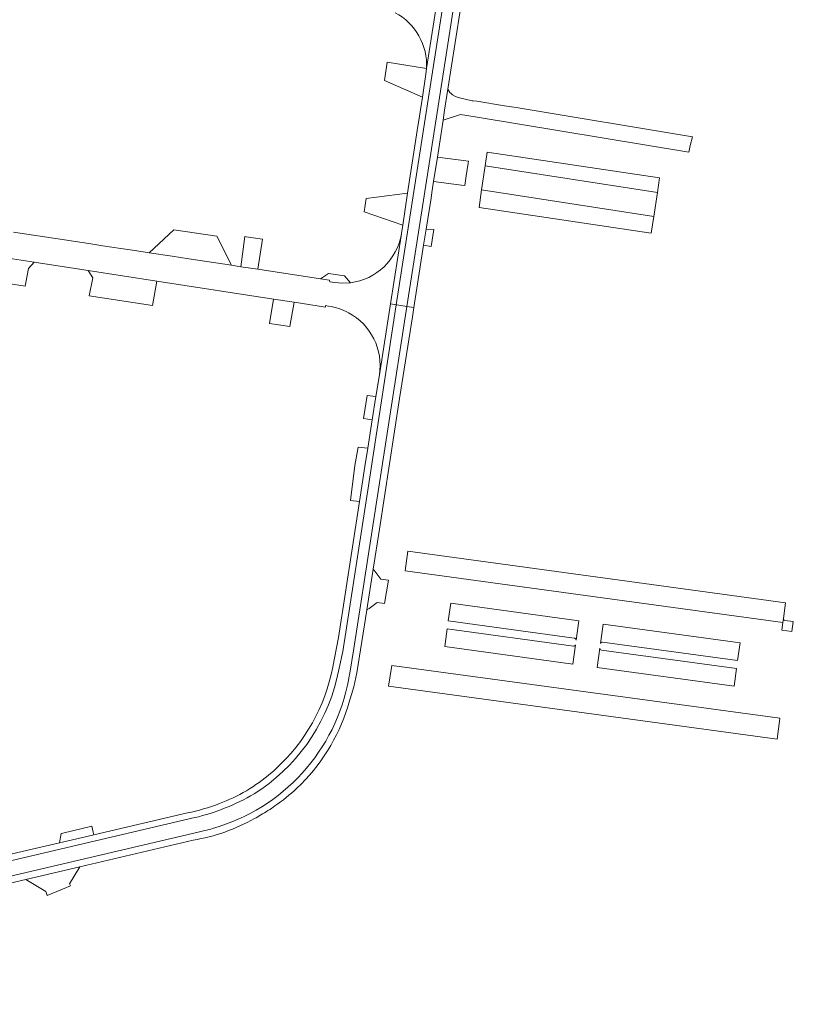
# Model space of a CAD drawing. Header units: metres. Extents: x 166325 to 190320, y 381923 to 404576.
# Tile 1044 of 1056: x 184214 to 184409, y 384380 to 384627. Entities that reach past the tile are written whole.
import ezdxf

# ---------------------------------------------------------------- set-up
doc = ezdxf.new("R2010")
doc.units = ezdxf.units.M
for name, color, linetype, lineweight in [('B-WE-VH-VERHARDING_ASFALT-GV', 8, 'Continuous', 18), ('B-WE-VH-VERHARDING_BETONSTRAATSTEEN-GV', 8, 'Continuous', 18), ('B-WE-VH-VERHARDING_HALFVERHARDING-GV', 8, 'Continuous', 18), ('B-WE-VH-VERHARDING_STRAATBAKSTEEN-GV', 8, 'Continuous', 18)]:
    doc.layers.add(name, color=color, linetype=linetype, lineweight=lineweight)

msp = doc.modelspace()

# ---------------------------------------------------------------- linework, layer by layer
at = {"layer": 'B-WE-VH-VERHARDING_ASFALT-GV', "flags": 128}
for points in [[(184308.749, 384555.658), (184317.844, 384614.242), (184320.501, 384631.353), (184320.491, 384631.355), (184318.92, 384631.601), (184316.336, 384615.092), (184316.188, 384613.675), (184315.303, 384607.9), (184314.328, 384601.542), (184314.177, 384600.553), (184311.602, 384583.76), (184310.372, 384575.735), (184310.046, 384573.613), (184310.033, 384573.533), (184307.275, 384555.886)], [(184311.408, 384555.247), (184313.905, 384571.294), (184321.256, 384618.538), (184323.185, 384630.932), (184323.178, 384630.933), (184320.501, 384631.353), (184317.844, 384614.242), (184308.749, 384555.658), (184308.845, 384555.643), (184311.388, 384555.25)], [(184320.512, 384602.064), (184320.905, 384604.598), (184321.728, 384609.903), (184323.539, 384621.583), (184324.946, 384630.656), (184323.185, 384630.932), (184321.256, 384618.538), (184313.905, 384571.294), (184311.408, 384555.247), (184313.156, 384554.976), (184315.624, 384570.702), (184316.254, 384574.719), (184317.476, 384582.503), (184317.698, 384583.931), (184318.125, 384586.678), (184319.079, 384592.825), (184319.587, 384596.099)]]:
    msp.add_lwpolyline(points, close=True, dxfattribs=at)
for points in [[(184293.824, 384461.699), (184294.388, 384464.352), (184295.271, 384468.506), (184301.886, 384511.275), (184308.749, 384555.658), (184307.275, 384555.886), (184304.493, 384538.085), (184303.63, 384532.597), (184302.706, 384526.719), (184301.587, 384519.601), (184300.866, 384515.018), (184299.481, 384506.207)], [(184293.824, 384461.699), (184294.388, 384464.352), (184295.271, 384468.506), (184301.886, 384511.275), (184308.749, 384555.658), (184307.275, 384555.886), (184304.493, 384538.085), (184303.63, 384532.597), (184302.706, 384526.719), (184301.587, 384519.601), (184300.866, 384515.018), (184299.481, 384506.207)], [(184296.951, 384462.56), (184298.089, 384469.235), (184311.408, 384555.247), (184311.388, 384555.25), (184308.845, 384555.643), (184308.749, 384555.658), (184301.886, 384511.275), (184295.271, 384468.506), (184294.388, 384464.352)], [(184296.951, 384462.56), (184298.089, 384469.235), (184311.408, 384555.247), (184311.388, 384555.25), (184308.845, 384555.643), (184308.749, 384555.658), (184301.886, 384511.275), (184295.271, 384468.506), (184294.388, 384464.352)], [(184296.527, 384454.638), (184296.543, 384454.69), (184298.047, 384459.649), (184298.844, 384463.122), (184301.352, 384478.885), (184301.362, 384478.947), (184302.955, 384489.213), (184304.506, 384499.276), (184309.57, 384532.12), (184312.798, 384552.692), (184313.156, 384554.976), (184311.408, 384555.247), (184298.089, 384469.235), (184296.951, 384462.56)], [(184296.527, 384454.638), (184296.543, 384454.69), (184298.047, 384459.649), (184298.844, 384463.122), (184301.352, 384478.885), (184301.362, 384478.947), (184302.955, 384489.213), (184304.506, 384499.276), (184309.57, 384532.12), (184312.798, 384552.692), (184313.156, 384554.976), (184311.408, 384555.247), (184298.089, 384469.235), (184296.951, 384462.56)], [(184299.481, 384506.207), (184294.208, 384472.036), (184292.777, 384464.632), (184292.764, 384464.567)], [(184299.481, 384506.207), (184294.208, 384472.036), (184292.777, 384464.632), (184292.764, 384464.567)], [(184294.388, 384464.352), (184293.824, 384461.699)], [(184294.388, 384464.352), (184293.824, 384461.699)], [(184277.332, 384438.003), (184277.218, 384437.906)], [(184277.332, 384438.003), (184277.218, 384437.906)], [(184256.24, 384427.93), (184232.711, 384422.421), (184232.384, 384422.344), (184224.796, 384420.567), (184224.104, 384420.405), (184213.609, 384417.947), (184197.587, 384414.195), (184174.537, 384408.797), (184158.685, 384405.085), (184146.694, 384402.277), (184129.401, 384398.227), (184095.454, 384390.277), (184079.15, 384386.334), (184079.266, 384386.009), (184079.663, 384384.901)], [(184256.24, 384427.93), (184232.711, 384422.421), (184232.384, 384422.344), (184224.796, 384420.567), (184224.104, 384420.405), (184213.609, 384417.947), (184197.587, 384414.195), (184174.537, 384408.797), (184158.685, 384405.085), (184146.694, 384402.277), (184129.401, 384398.227), (184095.454, 384390.277), (184079.15, 384386.334), (184079.266, 384386.009), (184079.663, 384384.901)], [(184258.096, 384426.743), (184093.971, 384388.256), (184079.663, 384384.901), (184079.775, 384384.587), (184080.878, 384381.506), (184080.923, 384381.38)], [(184079.663, 384384.901), (184093.971, 384388.256), (184258.096, 384426.743)], [(184258.096, 384426.743), (184093.971, 384388.256), (184079.663, 384384.901), (184079.775, 384384.587), (184080.878, 384381.506), (184080.923, 384381.38)], [(184079.663, 384384.901), (184093.971, 384388.256), (184258.096, 384426.743)], [(184080.923, 384381.38), (184258.919, 384423.077), (184260.621, 384423.499)], [(184260.621, 384423.499), (184258.919, 384423.077), (184080.923, 384381.38), (184081.484, 384379.813), (184114.532, 384387.553), (184125.609, 384390.147), (184144.433, 384394.556), (184145.501, 384394.806), (184151.011, 384396.096), (184163.278, 384398.969), (184215.572, 384411.217), (184229.175, 384414.403)], [(184080.923, 384381.38), (184258.919, 384423.077), (184260.621, 384423.499)], [(184260.621, 384423.499), (184258.919, 384423.077), (184080.923, 384381.38), (184081.484, 384379.813), (184114.532, 384387.553), (184125.609, 384390.147), (184144.433, 384394.556), (184145.501, 384394.806), (184151.011, 384396.096), (184163.278, 384398.969), (184215.572, 384411.217), (184229.175, 384414.403)], [(184229.175, 384414.403), (184257.685, 384421.08)], [(184229.175, 384414.403), (184257.685, 384421.08)]]:
    msp.add_lwpolyline(points, dxfattribs=at)
at = {"layer": 'B-WE-VH-VERHARDING_ASFALT-GV'}
for points in [[(184292.764, 384464.567, -0.1611399), (184278.388, 384438.939)], [(184292.764, 384464.567, -0.1611399), (184278.388, 384438.939)], [(184296.815, 384461.757, 0.0050475), (184296.951, 384462.56)], [(184296.951, 384462.56, -0.0050475), (184296.815, 384461.757)], [(184296.815, 384461.757, 0.0050475), (184296.951, 384462.56)], [(184296.951, 384462.56, -0.0050475), (184296.815, 384461.757)], [(184262.563, 384424.016, 0.2873754), (184296.815, 384461.757)], [(184296.815, 384461.757, -0.2873754), (184262.563, 384424.016)], [(184262.563, 384424.016, 0.2873754), (184296.815, 384461.757)], [(184296.815, 384461.757, -0.2873754), (184262.563, 384424.016)], [(184293.824, 384461.699, -0.1951065), (184272.977, 384432.706)], [(184272.977, 384432.706, 0.1951065), (184293.824, 384461.699)], [(184293.824, 384461.699, -0.1951065), (184272.977, 384432.706)], [(184272.977, 384432.706, 0.1951065), (184293.824, 384461.699)], [(184283.734, 384434.119, 0.1300517), (184296.527, 384454.638)], [(184283.734, 384434.119, 0.1300517), (184296.527, 384454.638)], [(184277.218, 384437.906, -0.0868273), (184264.251, 384430.268)], [(184277.218, 384437.906, -0.0868273), (184264.251, 384430.268)], [(184278.388, 384438.939, -0.0090637), (184277.332, 384438.003)], [(184278.388, 384438.939, -0.0090637), (184277.332, 384438.003)], [(184278.231, 384429.671, 0.0374779), (184283.734, 384434.119)], [(184278.231, 384429.671, 0.0374779), (184283.734, 384434.119)], [(184264.251, 384430.268, -0.0441787), (184256.24, 384427.93)], [(184264.251, 384430.268, -0.0441787), (184256.24, 384427.93)], [(184272.977, 384432.706, -0.0727548), (184258.096, 384426.743)], [(184258.096, 384426.743, 0.0727548), (184272.977, 384432.706)], [(184272.977, 384432.706, -0.0727548), (184258.096, 384426.743)], [(184258.096, 384426.743, 0.0727548), (184272.977, 384432.706)], [(184274.666, 384427.435, 0.0221417), (184278.231, 384429.671)], [(184274.666, 384427.435, 0.0221417), (184278.231, 384429.671)], [(184257.685, 384421.08, 0.086074), (184273.103, 384426.491)], [(184257.685, 384421.08, 0.086074), (184273.103, 384426.491)], [(184273.103, 384426.491, 0.0091113), (184274.666, 384427.435)], [(184273.103, 384426.491, 0.0091113), (184274.666, 384427.435)], [(184260.621, 384423.499, 0.010866), (184262.563, 384424.016)], [(184262.563, 384424.016, -0.010866), (184260.621, 384423.499)], [(184260.621, 384423.499, 0.010866), (184262.563, 384424.016)], [(184262.563, 384424.016, -0.010866), (184260.621, 384423.499)]]:
    msp.add_lwpolyline(points, format="xyb", dxfattribs=at)
at = {"layer": 'B-WE-VH-VERHARDING_BETONSTRAATSTEEN-GV', "flags": 128}
for points in [[(184316.336, 384615.092), (184318.92, 384631.601)], [(184095.883, 384585.26), (184100.711, 384584.513), (184100.889, 384584.485), (184115.869, 384582.168), (184116.616, 384582.052), (184123.259, 384581.024), (184123.869, 384580.93), (184123.961, 384580.916), (184124.013, 384580.908), (184124.178, 384580.882), (184130.071, 384579.97), (184135.082, 384579.195), (184156.423, 384575.894), (184166.914, 384574.271), (184186.383, 384571.259), (184211.166, 384567.425), (184217.657, 384566.421), (184231.246, 384564.319), (184248.552, 384561.641), (184277.836, 384557.111), (184283.059, 384556.303), (184290.965, 384555.08), (184290.975, 384555.47), (184291.722, 384555.362)], [(184095.883, 384585.26), (184100.711, 384584.513), (184100.889, 384584.485), (184115.869, 384582.168), (184116.616, 384582.052), (184123.259, 384581.024), (184123.869, 384580.93), (184123.961, 384580.916), (184124.013, 384580.908), (184124.178, 384580.882), (184130.071, 384579.97), (184135.082, 384579.195), (184156.423, 384575.894), (184166.914, 384574.271), (184186.383, 384571.259), (184211.166, 384567.425), (184217.657, 384566.421), (184231.246, 384564.319), (184248.552, 384561.641), (184277.836, 384557.111), (184283.059, 384556.303), (184290.965, 384555.08), (184290.975, 384555.47), (184291.722, 384555.362)], [(184297.222, 384561.229), (184295.206, 384561.12), (184293.194, 384561.285), (184292.005, 384561.465), (184291.955, 384561.835), (184289.684, 384562.182), (184273.889, 384564.594), (184269.668, 384565.239), (184267.283, 384565.603), (184256.561, 384567.241), (184252.408, 384567.875), (184246.646, 384568.755), (184242.981, 384569.315), (184239.492, 384569.848), (184234.973, 384570.538), (184231.47, 384571.073), (184212.538, 384573.964)], [(184297.222, 384561.229), (184295.206, 384561.12), (184293.194, 384561.285), (184292.005, 384561.465), (184291.955, 384561.835), (184289.684, 384562.182), (184273.889, 384564.594), (184269.668, 384565.239), (184267.283, 384565.603), (184256.561, 384567.241), (184252.408, 384567.875), (184246.646, 384568.755), (184242.981, 384569.315), (184239.492, 384569.848), (184234.973, 384570.538), (184231.47, 384571.073), (184212.538, 384573.964)], [(184304.493, 384538.085), (184307.275, 384555.886), (184310.033, 384573.533)], [(184304.493, 384538.085), (184307.275, 384555.886), (184310.033, 384573.533)], [(184406.079, 384476.829), (184405.938, 384475.839), (184405.663, 384473.914), (184408.21, 384473.55), (184408.564, 384476.028)], [(184408.564, 384476.028), (184406.458, 384476.325)]]:
    msp.add_lwpolyline(points, dxfattribs=at)
at = {"layer": 'B-WE-VH-VERHARDING_BETONSTRAATSTEEN-GV'}
for points in [[(184308.458, 384629.119, -0.2921337), (184316.336, 384615.092)], [(184310.033, 384573.533, -0.3328292), (184297.222, 384561.229)], [(184310.033, 384573.533, -0.3328292), (184297.222, 384561.229)], [(184291.722, 384555.362, -0.0878642), (184296.74, 384553.697)], [(184291.722, 384555.362, -0.0878642), (184296.74, 384553.697)], [(184296.74, 384553.697, -0.3168536), (184304.493, 384538.085)], [(184296.74, 384553.697, -0.3168536), (184304.493, 384538.085)], [(184406.458, 384476.325, -0.3996212), (184406.079, 384476.829)]]:
    msp.add_lwpolyline(points, format="xyb", dxfattribs=at)
at = {"layer": 'B-WE-VH-VERHARDING_BETONSTRAATSTEEN-GV', "flags": 128}
for points in [[(184305.756, 384612.061), (184315.303, 384607.9), (184316.188, 384613.675), (184316.336, 384615.092), (184306.471, 384616.701)], [(184320.512, 384602.064), (184324.886, 384603.555), (184328.569, 384602.946), (184382.323, 384594.058), (184382.591, 384595.765), (184383.184, 384597.882), (184338.904, 384605.241), (184335.934, 384605.735), (184329.024, 384606.837), (184328.081, 384606.958), (184327.843, 384606.988), (184324.27, 384607.777), (184323.657, 384608.018), (184322.868, 384608.5), (184322.517, 384608.763), (184322.166, 384609.026), (184321.728, 384609.903), (184320.905, 384604.598)], [(184331.11, 384590.635), (184374.387, 384583.93), (184374.932, 384587.58), (184331.627, 384594.078)], [(184326.894, 384591.783), (184321.063, 384592.56), (184319.079, 384592.825), (184318.125, 384586.678), (184325.136, 384585.744), (184325.971, 384585.632), (184326.345, 384588.122), (184326.819, 384591.284)], [(184374.387, 384583.93), (184331.11, 384590.635), (184330.206, 384584.606), (184373.487, 384577.901)], [(184311.602, 384583.76), (184301.181, 384582.361), (184300.674, 384579.065), (184310.372, 384575.735)], [(184372.854, 384573.661), (184373.487, 384577.901), (184330.206, 384584.606), (184329.539, 384580.161)], [(184166.814, 384567.871), (184170.904, 384567.277), (184182.448, 384565.507), (184184.651, 384565.161), (184207.784, 384561.529), (184211.124, 384561.019), (184215.468, 384560.356), (184216.233, 384564.804), (184217.657, 384566.421), (184211.166, 384567.425), (184186.383, 384571.259), (184166.914, 384574.271), (184167.888, 384570.351)], [(184263.625, 384572.9), (184252.834, 384574.562), (184246.646, 384568.755), (184252.408, 384567.875), (184256.561, 384567.241), (184267.283, 384565.603)], [(184315.624, 384570.702), (184317.522, 384570.294), (184318.191, 384574.618), (184316.254, 384574.719)], [(184273.889, 384564.594), (184275.109, 384572.137), (184271.006, 384572.769), (184270.666, 384572.821), (184269.668, 384565.239)], [(184231.555, 384557.902), (184247.461, 384555.475), (184248.552, 384561.641), (184231.246, 384564.319), (184232.427, 384562.433)], [(184297.222, 384561.229), (184295.726, 384562.941), (184291.719, 384563.554), (184289.684, 384562.182), (184291.955, 384561.835), (184292.005, 384561.465), (184293.194, 384561.285), (184295.206, 384561.12)], [(184277.836, 384557.111), (184276.862, 384550.988), (184281.944, 384550.213), (184283.059, 384556.303)], [(184299.481, 384506.207), (184300.866, 384515.018), (184301.587, 384519.601), (184299.171, 384519.865), (184298.335, 384515.295), (184297.239, 384506.512)], [(184306.795, 384486.444), (184304.84, 384486.729), (184303.356, 384488.668), (184302.955, 384489.213), (184301.362, 384478.947), (184301.906, 384479.308), (184303.901, 384480.802), (184305.812, 384480.577)], [(184232.201, 384424.584), (184224.876, 384422.863), (184224.466, 384422.767), (184224.104, 384420.405), (184224.796, 384420.567), (184232.384, 384422.344), (184232.711, 384422.421), (184232.555, 384423.085)], [(184229.175, 384414.403), (184215.572, 384411.217), (184220.596, 384408.141), (184220.925, 384407.155), (184226.864, 384409.577), (184226.601, 384410.103)]]:
    msp.add_lwpolyline(points, close=True, dxfattribs=at)
at = {"layer": 'B-WE-VH-VERHARDING_HALFVERHARDING-GV', "flags": 128}
for points in [[(184310.948, 384488.827), (184405.938, 384475.839), (184406.079, 384476.829), (184406.601, 384480.73), (184311.633, 384493.715)], [(184307.662, 384465.018), (184306.744, 384459.831), (184404.486, 384446.5), (184405.185, 384451.676), (184405.191, 384451.716)]]:
    msp.add_lwpolyline(points, close=True, dxfattribs=at)
for points in [[(184322.423, 384480.63), (184321.819, 384476.2), (184353.477, 384471.867)], [(184353.973, 384471.351), (184354.639, 384476.215), (184322.423, 384480.63)], [(184395.163, 384470.662), (184360.749, 384475.378), (184360.079, 384470.49)], [(184353.309, 384469.856), (184321.542, 384474.205), (184320.929, 384469.761)], [(184320.929, 384469.761), (184353.15, 384465.346), (184353.813, 384470.204)], [(184360.595, 384470.881), (184394.569, 384466.231), (184395.163, 384470.662)], [(184359.928, 384469.389), (184359.259, 384464.509), (184393.663, 384459.794)], [(184393.663, 384459.794), (184394.292, 384464.236), (184360.321, 384468.881)]]:
    msp.add_lwpolyline(points, dxfattribs=at)
at = {"layer": 'B-WE-VH-VERHARDING_HALFVERHARDING-GV'}
for points in [[(184353.813, 384470.204, -0.4130519), (184353.309, 384469.856)], [(184353.477, 384471.867, -0.4209804), (184353.973, 384471.351)], [(184360.079, 384470.49, -0.4133495), (184360.595, 384470.881)], [(184360.321, 384468.881, -0.4117156), (184359.928, 384469.389)]]:
    msp.add_lwpolyline(points, format="xyb", dxfattribs=at)
at = {"layer": 'B-WE-VH-VERHARDING_STRAATBAKSTEEN-GV', "flags": 128}
msp.add_lwpolyline([(184302.706, 384526.719), (184303.63, 384532.597), (184301.43, 384532.889), (184300.494, 384527.103)], close=True, dxfattribs=at)

doc.saveas('drawing.dxf')
